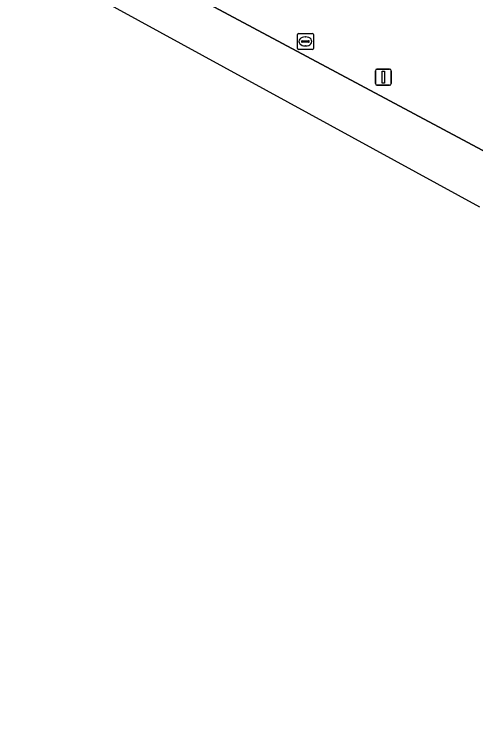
# Model space of a CAD drawing. Extents: x 159489 to 160304, y 383825 to 384531.
# Drawn here: x 159992.1 to 160020.81, y 383835.42 to 383879.92 of the extents above; entities that cross this region are included whole.
import ezdxf

# ---------------------------------------------------------------- set-up
doc = ezdxf.new("R2010")
doc.units = 0
for name, color, linetype in [('IMGEO_Berm_groen', 7, 'Continuous'), ('IMGEO_Lichtmast', 7, 'Continuous'), ('IMGEO_Rijbaan_lokaal_gesloten', 7, 'Continuous'), ('IMGEO_Rioolput', 7, 'Continuous')]:
    doc.layers.add(name, color=color, linetype=linetype)

msp = doc.modelspace()

# ---------------------------------------------------------------- linework, layer by layer
at = {"layer": 'IMGEO_Berm_groen'}
msp.add_lwpolyline([(159969.898, 383898.866), (160055.851, 383852.975)], dxfattribs=at)
at = {"layer": 'IMGEO_Lichtmast'}
for p, q in [((160014.564, 383875.603), (160014.564, 383876.403)), ((160014.564, 383876.403), (160014.564, 383875.603)), ((160014.664, 383876.503), (160015.454, 383876.503)), ((160015.454, 383876.503), (160014.664, 383876.503)), ((160015.554, 383876.403), (160015.554, 383875.603)), ((160015.554, 383875.603), (160015.554, 383876.403)), ((160015.454, 383875.503), (160014.664, 383875.503)), ((160014.664, 383875.503), (160015.454, 383875.503))]:
    msp.add_line(p, q, dxfattribs=at)
msp.add_lwpolyline([(160014.984, 383876.378), (160015.134, 383876.378), (160015.134, 383875.628), (160014.984, 383875.628), (160014.984, 383876.378)], dxfattribs=at)
for centre, start, end in [((160014.664, 383876.403), 90, 180), ((160014.664, 383876.403), 90, 180), ((160015.454, 383876.403), 0, 90), ((160015.454, 383876.403), 360, 90), ((160014.664, 383875.603), 180, 270), ((160014.664, 383875.603), 180, 270), ((160015.454, 383875.603), 270, 0), ((160015.454, 383875.603), 270, 0)]:
    msp.add_arc(centre, 0.1, start, end, dxfattribs=at)
at = {"layer": 'IMGEO_Rijbaan_lokaal_gesloten'}
for points in [[(159925.789, 383923.235), (159921.548, 383925.488), (159920.241, 383923.056), (159975.895, 383892.634), (160021.053, 383867.95)], [(160089.458, 383835.417), (160067.42, 383846.859), (160067.26, 383846.944), (160055.851, 383852.975), (159969.898, 383898.866), (159965.884, 383901.011), (159934.207, 383917.942)]]:
    msp.add_lwpolyline(points, dxfattribs=at)
at = {"layer": 'IMGEO_Rioolput'}
for p, q in [((160009.71, 383877.799), (160009.71, 383878.651)), ((160009.785, 383878.725), (160010.637, 383878.725)), ((160010.198, 383878.505), (160010.223, 383878.505)), ((160010.711, 383878.651), (160010.711, 383877.799)), ((160009.969, 383878.219), (160009.969, 383878.231)), ((160010.407, 383878.182), (160010.009, 383878.182)), ((160010.012, 383878.268), (160010.41, 383878.268)), ((160010.453, 383878.231), (160010.453, 383878.219)), ((160010.637, 383877.725), (160009.785, 383877.725)), ((160010.221, 383877.945), (160010.196, 383877.945))]:
    msp.add_line(p, q, dxfattribs=at)
for points in [[(160009.71, 383877.799), (160009.71, 383878.651)], [(160009.785, 383878.725), (160010.637, 383878.725)], [(160010.711, 383878.651), (160010.711, 383877.799)], [(160010.637, 383877.725), (160009.785, 383877.725)]]:
    msp.add_lwpolyline(points, dxfattribs=at)
for centre, radius, start, end in [((160009.787, 383878.649), 0.0765, 91.552, 178.448), ((160009.787, 383878.649), 0.0765, 91.552, 178.448), ((160010.635, 383878.649), 0.0765, 1.552, 88.448), ((160010.635, 383878.649), 0.0765, 1.552, 88.448), ((160010.009, 383878.228), 0.0403, 85.8775, 175.7526), ((160010.006, 383878.218), 0.0366, 178.938, 274.7102), ((160010.41, 383878.225), 0.043, 264.8664, 352.4533), ((160010.414, 383878.23), 0.0386, 1.7309, 96.639), ((160009.787, 383877.801), 0.0765, 181.552, 268.448), ((160009.787, 383877.801), 0.0765, 181.552, 268.448), ((160010.635, 383877.801), 0.0765, 271.552, 358.448), ((160010.635, 383877.801), 0.0765, 271.552, 358.448)]:
    msp.add_arc(centre, radius, start, end, dxfattribs=at)
for centre, major_axis, ratio, start_param, end_param in [((160010.197, 383878.225), (-0.387, 0.002), 0.722429, 4.712389, 7.853982), ((160010.222, 383878.225), (-0.39, 0.002), 0.717154, 1.570796, 4.712389)]:
    msp.add_ellipse(centre, major_axis=major_axis, ratio=ratio, start_param=start_param, end_param=end_param, dxfattribs=at)

doc.saveas('drawing.dxf')
